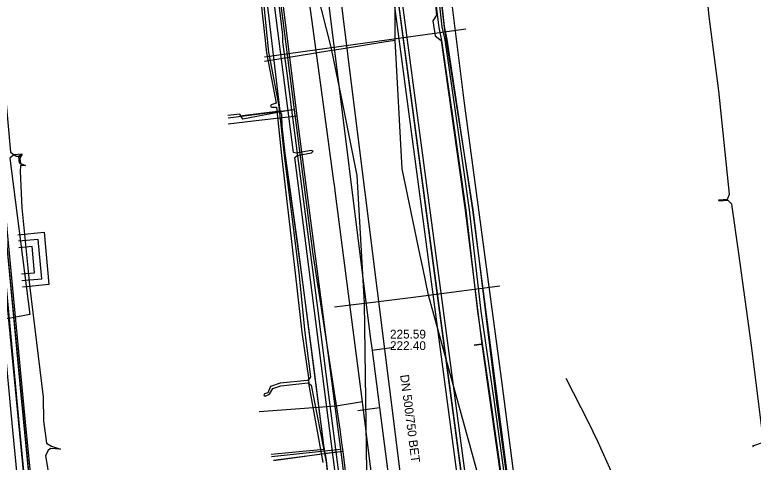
# Model space of a CAD drawing. Extents: x -600309 to -598967, y -1161267 to -1160292.
# Drawn here: x -599150.5 to -599083.1, y -1160662.5 to -1160621.7 of the extents above; entities that cross this region are included whole.
import ezdxf

# ---------------------------------------------------------------- set-up
doc = ezdxf.new("R2010")
doc.units = 0
for name, color, linetype in [('Vrstva 10', 7, 'Continuous'), ('Vrstva 12', 7, 'Continuous'), ('Vrstva 13', 7, 'Continuous'), ('Vrstva 16', 7, 'Continuous'), ('Vrstva 19', 7, 'Continuous'), ('Vrstva 25', 7, 'Continuous'), ('Vrstva 26', 7, 'Continuous'), ('Vrstva 29', 7, 'Continuous'), ('Vrstva 30', 7, 'Continuous'), ('Vrstva 37', 7, 'Continuous'), ('Vrstva 42', 7, 'Continuous'), ('Vrstva 43', 7, 'Continuous'), ('Vrstva 44', 7, 'Continuous'), ('Vrstva 54', 7, 'Continuous'), ('Vrstva 55', 7, 'Continuous'), ('Vrstva 58', 7, 'Continuous'), ('Vrstva 9', 7, 'Continuous')]:
    doc.layers.add(name, color=color, linetype=linetype)

msp = doc.modelspace()

# ---------------------------------------------------------------- linework, layer by layer
at = {"layer": 'Vrstva 10'}
for points in [[(-599103.68, -1160706.7), (-599115.18, -1160620.35)], [(-599104.39, -1160706.8), (-599115.9, -1160620.45)]]:
    msp.add_lwpolyline(points, dxfattribs=at)
at = {"layer": 'Vrstva 12'}
for points in [[(-599125.68, -1160627.01), (-599126.05, -1160624.15), (-599126.05, -1160623.53), (-599127.77, -1160609.34), (-599127.64, -1160608.18), (-599128.15, -1160606.87), (-599128.62, -1160602.85)], [(-599115.78, -1160618.57), (-599103.8, -1160708.41)], [(-599125.25, -1160630.36), (-599125.68, -1160627.01)], [(-599125.25, -1160630.36), (-599129.72, -1160631.2), (-599129.98, -1160630.74), (-599131.07, -1160630.88)], [(-599121.2, -1160661.58), (-599121.8, -1160656.86), (-599122.86, -1160648.46), (-599123.64, -1160642.63), (-599124.68, -1160634.8), (-599125.25, -1160630.36)], [(-599125.02, -1160630.34), (-599123.34, -1160643.52), (-599120.85, -1160659.49)], [(-599120.85, -1160659.49), (-599120.67, -1160660.97)], [(-599120.67, -1160660.97), (-599120.6, -1160661.54)], [(-599120.6, -1160661.54), (-599126.93, -1160662.35)], [(-599126.93, -1160662.36), (-599121.2, -1160661.58)], [(-599119.71, -1160672.87), (-599120.06, -1160670.32), (-599121.08, -1160662.5), (-599121.2, -1160661.58)], [(-599120.6, -1160661.54), (-599118.98, -1160674.95)]]:
    msp.add_lwpolyline(points, dxfattribs=at)
at = {"layer": 'Vrstva 13'}
for points in [[(-599121.42, -1160636.85), (-599122.364, -1160629.863), (-599123.9, -1160618.49), (-599126.009, -1160601.164), (-599126.15, -1160600.1), (-599127.602, -1160589.165), (-599130.7, -1160565.824), (-599132.6, -1160551.51), (-599133.796, -1160542.431), (-599135.45, -1160529.95), (-599135.612, -1160528.649), (-599136.039, -1160525.405), (-599136.804, -1160519.607), (-599138.09, -1160509.86), (-599138.528, -1160506.648), (-599138.826, -1160504.459), (-599140.47, -1160492.39), (-599142.053, -1160480.756), (-599142.096, -1160480.442), (-599143.845, -1160467.594), (-599143.98, -1160466.6), (-599144.101, -1160465.516)], [(-599126.76, -1160616.69), (-599125.02, -1160630.34)], [(-599125.02, -1160630.34), (-599131.04, -1160631.11)], [(-599121.25, -1160638), (-599121.33, -1160637.45), (-599121.42, -1160636.85)], [(-599093.73, -1160779.75), (-599094.52, -1160773.57), (-599094.629, -1160772.717), (-599095.858, -1160771.855), (-599102.551, -1160772.711), (-599103.18, -1160772.27), (-599103.78, -1160771.85), (-599104.6, -1160765.66), (-599106.14, -1160753.71), (-599106.25, -1160752.862), (-599108.7, -1160733.96), (-599110.022, -1160724.207), (-599111.12, -1160716.1), (-599112.869, -1160702.466), (-599113.39, -1160698.4), (-599116.474, -1160674.898), (-599118.11, -1160662.43), (-599118.809, -1160656.995), (-599121.25, -1160638)], [(-599118.809, -1160656.995), (-599121.2, -1160657.39), (-599128.218, -1160657.914)]]:
    msp.add_lwpolyline(points, dxfattribs=at)
at = {"layer": 'Vrstva 16'}
for points in [[(-599148.34, -1160450.72), (-599147.26, -1160458.67), (-599144.15, -1160482.57), (-599140.93, -1160506.3), (-599140.83, -1160506.69), (-599140.56, -1160508.63), (-599139.15, -1160519.57), (-599136.15, -1160542.73), (-599133.11, -1160565.88), (-599130.68, -1160581.82), (-599129.71, -1160590.14), (-599129.25, -1160594.55), (-599129.22, -1160594.85), (-599128.33, -1160602.61), (-599124.78, -1160630.94), (-599120.8, -1160661.35), (-599119.1, -1160674.81), (-599115.46, -1160702.27), (-599112.43, -1160726.7), (-599112.19, -1160727.9), (-599111.49, -1160733.02), (-599103, -1160796)], [(-599124.78, -1160630.94), (-599128.77, -1160631.4), (-599131.05, -1160631.66)], [(-599120.8, -1160661.35), (-599127.09, -1160662.03)]]:
    msp.add_lwpolyline(points, dxfattribs=at)
at = {"layer": 'Vrstva 19'}
msp.add_lwpolyline([(-599084.92, -1160929.7), (-599084.859, -1160929.27), (-599083.83, -1160922.03), (-599083.57, -1160912.78), (-599095.07, -1160825.37), (-599102.5, -1160768.3), (-599104.6, -1160752.25), (-599109.62, -1160709.21), (-599119.67, -1160628.93), (-599126.32, -1160575.37), (-599128.11, -1160560.16), (-599133.16, -1160522.31), (-599135.34, -1160510.45), (-599143.35, -1160452.12)], dxfattribs=at)
at = {"layer": 'Vrstva 25'}
msp.add_lwpolyline([(-599167.927, -1160591.244), (-599158.005, -1160590.051), (-599156.43, -1160601.95), (-599153.397, -1160627.014), (-599151.996, -1160639.664), (-599150.167, -1160658.904), (-599149.063, -1160670.217), (-599148.749, -1160673.414), (-599147.323, -1160684.816), (-599145.49, -1160698.5), (-599141.208, -1160698.107), (-599140.802, -1160702.13), (-599144.819, -1160702.475), (-599143.951, -1160712.399)], dxfattribs=at)
at = {"layer": 'Vrstva 26'}
for points in [[(-599167.998, -1160590.649), (-599157.488, -1160589.384), (-599155.835, -1160601.875), (-599152.801, -1160626.945), (-599151.4, -1160639.603), (-599149.57, -1160658.846), (-599148.466, -1160670.159), (-599148.153, -1160673.347), (-599146.728, -1160684.739), (-599144.972, -1160697.849), (-599140.671, -1160697.455), (-599140.144, -1160702.676), (-599144.169, -1160703.021), (-599143.396, -1160711.852)], [(-599144.548, -1160712.452), (-599145.469, -1160701.928), (-599141.46, -1160701.585), (-599141.745, -1160698.758), (-599146.008, -1160699.15), (-599147.918, -1160684.893), (-599149.346, -1160673.48), (-599149.66, -1160670.276), (-599150.764, -1160658.961), (-599152.593, -1160639.726), (-599153.993, -1160627.083), (-599157.025, -1160602.025), (-599158.522, -1160590.717), (-599167.512, -1160591.799)]]:
    msp.add_lwpolyline(points, dxfattribs=at)
at = {"layer": 'Vrstva 29'}
msp.add_lwpolyline([(-599149.871, -1160645.933), (-599148.072, -1160645.767), (-599148.402, -1160642.183), (-599150.201, -1160642.349)], dxfattribs=at)
at = {"layer": 'Vrstva 30'}
for points in [[(-599150.255, -1160641.751), (-599147.86, -1160641.531), (-599147.42, -1160646.309), (-599149.816, -1160646.53)], [(-599149.925, -1160645.335), (-599148.724, -1160645.225), (-599148.944, -1160642.835), (-599150.146, -1160642.946)]]:
    msp.add_lwpolyline(points, dxfattribs=at)
at = {"layer": 'Vrstva 37'}
for points in [[(-599186.773, -1160536.904), (-599185.919, -1160543.243), (-599185.063, -1160549.571), (-599182.983, -1160561.239), (-599180.854, -1160571.662), (-599176.693, -1160591.965), (-599167.943, -1160590.772), (-599157.609, -1160589.546), (-599155.854, -1160603.637), (-599154.099, -1160617.704), (-599152.827, -1160628.654), (-599151.553, -1160639.616), (-599149.961, -1160656.353), (-599148.152, -1160675.113), (-599146.671, -1160686.296), (-599145.194, -1160697.449), (-599144.535, -1160701.657), (-599143.611, -1160711.663), (-599143.431, -1160714.556), (-599139.067, -1160714.195), (-599138.715, -1160714.173)], [(-599190.69, -1160612.506), (-599191.635, -1160604.013), (-599166.805, -1160600.752), (-599167.851, -1160591.332), (-599158.091, -1160590.155), (-599156.463, -1160602.102), (-599152.298, -1160637.405), (-599151.468, -1160645.784), (-599148.754, -1160673.721), (-599145.547, -1160698.503), (-599144.877, -1160702.62), (-599144.073, -1160712.097), (-599133.161, -1160711.161)]]:
    msp.add_lwpolyline(points, dxfattribs=at)
at = {"layer": 'Vrstva 42'}
for points in [[(-599088.634, -1160791.587), (-599091.432, -1160770.922), (-599096.846, -1160731.939), (-599096.966, -1160730.856), (-599097.779, -1160725.412), (-599098.741, -1160716.448), (-599102.107, -1160691.967), (-599102.783, -1160684.794), (-599106.577, -1160656.83), (-599108.708, -1160639.44), (-599111.325, -1160622.842), (-599114.164, -1160597.877), (-599116.598, -1160582.662), (-599117.768, -1160574.094), (-599118.099, -1160572.56), (-599118.189, -1160569.913), (-599118.731, -1160563.295), (-599122.401, -1160538.48), (-599123.194, -1160531.703), (-599123.577, -1160527.06), (-599123.849, -1160522.402), (-599125.123, -1160512.25), (-599126.606, -1160501.472), (-599128.152, -1160492.134)], [(-599123.799, -1160529.524), (-599122.939, -1160537.799), (-599121.128, -1160550.001), (-599119.309, -1160563.148), (-599118.772, -1160568.478), (-599118.592, -1160571.033), (-599118.553, -1160572.545), (-599118.129, -1160575.16), (-599117.339, -1160582.18), (-599116.138, -1160589.744), (-599114.799, -1160597.801), (-599113.599, -1160608.568), (-599112.479, -1160616.988), (-599112.049, -1160621.167), (-599111.84, -1160622.834), (-599111.578, -1160624.027), (-599110.548, -1160631.141), (-599109.369, -1160639.519), (-599108.299, -1160648.76), (-599107.078, -1160657.081), (-599106.089, -1160664.169)], [(-599123.799, -1160529.524), (-599122.939, -1160537.799), (-599121.128, -1160550.001), (-599119.309, -1160563.148), (-599118.772, -1160568.478), (-599118.592, -1160571.033), (-599118.553, -1160572.545), (-599118.129, -1160575.16), (-599117.339, -1160582.18), (-599116.138, -1160589.744), (-599114.799, -1160597.801), (-599113.599, -1160608.568), (-599112.479, -1160616.988), (-599112.049, -1160621.167), (-599111.84, -1160622.834), (-599111.578, -1160624.027), (-599110.548, -1160631.141), (-599109.369, -1160639.519), (-599108.299, -1160648.76), (-599107.078, -1160657.081), (-599106.089, -1160664.169)], [(-599123.501, -1160529.496), (-599122.641, -1160537.761), (-599120.832, -1160549.959), (-599119.011, -1160563.112), (-599118.474, -1160568.452), (-599118.292, -1160571.019), (-599118.253, -1160572.517), (-599117.831, -1160575.12), (-599117.041, -1160582.14), (-599115.842, -1160589.696), (-599114.501, -1160597.759), (-599113.301, -1160608.532), (-599112.181, -1160616.952), (-599111.751, -1160621.133), (-599111.544, -1160622.778), (-599111.282, -1160623.973), (-599110.252, -1160631.099), (-599109.071, -1160639.481), (-599108.001, -1160648.72), (-599106.782, -1160657.039), (-599105.791, -1160664.131)], [(-599123.501, -1160529.496), (-599122.641, -1160537.761), (-599120.832, -1160549.959), (-599119.011, -1160563.112), (-599118.474, -1160568.452), (-599118.292, -1160571.019), (-599118.253, -1160572.517), (-599117.831, -1160575.12), (-599117.041, -1160582.14), (-599115.842, -1160589.696), (-599114.501, -1160597.759), (-599113.301, -1160608.532), (-599112.181, -1160616.952), (-599111.751, -1160621.133), (-599111.544, -1160622.778), (-599111.282, -1160623.973), (-599110.252, -1160631.099), (-599109.071, -1160639.481), (-599108.001, -1160648.72), (-599106.782, -1160657.039), (-599105.791, -1160664.131)], [(-599186.77, -1160536.9), (-599185.92, -1160543.24), (-599185.06, -1160549.57), (-599182.98, -1160561.24), (-599180.85, -1160571.66), (-599176.69, -1160591.97), (-599167.94, -1160590.77), (-599157.61, -1160589.55), (-599155.85, -1160603.64), (-599154.1, -1160617.7), (-599152.83, -1160628.65), (-599151.55, -1160639.62), (-599149.96, -1160656.35), (-599148.15, -1160675.11), (-599146.67, -1160686.3), (-599145.19, -1160697.45), (-599144.53, -1160701.66), (-599143.61, -1160711.66), (-599143.43, -1160714.56), (-599139.07, -1160714.19), (-599138.72, -1160714.17)], [(-599119.261, -1160568.554), (-599118.771, -1160568.486), (-599118.474, -1160568.452), (-599118.292, -1160571.019), (-599118.253, -1160572.517), (-599117.831, -1160575.12), (-599117.041, -1160582.14), (-599115.842, -1160589.696), (-599114.501, -1160597.759), (-599113.301, -1160608.532), (-599112.181, -1160616.952), (-599111.751, -1160621.133), (-599111.544, -1160622.778), (-599111.282, -1160623.973), (-599110.252, -1160631.099), (-599109.071, -1160639.481), (-599108.001, -1160648.72), (-599106.782, -1160657.039), (-599105.791, -1160664.131)], [(-599119.261, -1160568.554), (-599118.771, -1160568.486), (-599118.474, -1160568.452), (-599118.292, -1160571.019), (-599118.253, -1160572.517), (-599117.831, -1160575.12), (-599117.041, -1160582.14), (-599115.842, -1160589.696), (-599114.501, -1160597.759), (-599113.301, -1160608.532), (-599112.181, -1160616.952), (-599111.751, -1160621.133), (-599111.544, -1160622.778), (-599111.282, -1160623.973), (-599110.252, -1160631.099), (-599109.071, -1160639.481), (-599108.001, -1160648.72), (-599106.782, -1160657.039), (-599105.791, -1160664.131)], [(-599118.942, -1160571.089), (-599118.592, -1160571.045), (-599118.553, -1160572.545), (-599118.129, -1160575.16), (-599117.339, -1160582.18), (-599116.138, -1160589.744), (-599114.799, -1160597.801), (-599113.599, -1160608.568), (-599112.479, -1160616.988), (-599112.049, -1160621.167), (-599111.84, -1160622.834), (-599111.578, -1160624.027), (-599110.548, -1160631.141), (-599109.369, -1160639.519), (-599108.299, -1160648.76), (-599107.078, -1160657.081), (-599106.089, -1160664.169)], [(-599118.942, -1160571.089), (-599118.592, -1160571.045), (-599118.553, -1160572.545), (-599118.129, -1160575.16), (-599117.339, -1160582.18), (-599116.138, -1160589.744), (-599114.799, -1160597.801), (-599113.599, -1160608.568), (-599112.479, -1160616.988), (-599112.049, -1160621.167), (-599111.84, -1160622.834), (-599111.578, -1160624.027), (-599110.548, -1160631.141), (-599109.369, -1160639.519), (-599108.299, -1160648.76), (-599107.078, -1160657.081), (-599106.089, -1160664.169)], [(-599190.69, -1160612.51), (-599191.63, -1160604.01), (-599166.8, -1160600.75), (-599167.85, -1160591.33), (-599158.09, -1160590.16), (-599156.46, -1160602.1), (-599152.3, -1160637.41), (-599151.47, -1160645.78), (-599148.75, -1160673.72), (-599145.55, -1160698.5), (-599144.88, -1160702.62), (-599144.07, -1160712.1), (-599133.16, -1160711.16)], [(-599130.877, -1160600.791), (-599130.57, -1160600.89), (-599130.48, -1160601.11), (-599129.64, -1160607.86), (-599128.72, -1160614.51), (-599127.56, -1160625.14), (-599126.684, -1160629.734), (-599127.129, -1160629.909), (-599127.189, -1160630.016), (-599127.101, -1160630.098), (-599126.65, -1160630.1), (-599126.2, -1160634.52), (-599124.93, -1160645.26), (-599124.34, -1160650.64), (-599123.73, -1160654.81), (-599123.715, -1160654.995), (-599123.689, -1160655.33), (-599123.677, -1160655.481)], [(-599128.44, -1160614.47), (-599127.36, -1160625.1), (-599126.486, -1160629.689), (-599126.42, -1160630.08), (-599125.93, -1160634.49), (-599124.61, -1160645.22), (-599124.05, -1160650.67), (-599123.53, -1160654.71), (-599123.62, -1160654.94), (-599123.715, -1160654.995), (-599123.83, -1160655.06), (-599126.31, -1160655.29), (-599127.18, -1160655.59), (-599127.421, -1160656.169), (-599127.729, -1160656.287), (-599127.796, -1160656.408), (-599127.679, -1160656.48), (-599127.27, -1160656.308), (-599126.99, -1160655.78), (-599126.26, -1160655.55), (-599123.79, -1160655.26), (-599123.689, -1160655.33), (-599123.475, -1160655.477)], [(-599123.677, -1160655.481), (-599122.4, -1160662.54)], [(-599123.475, -1160655.477), (-599122.12, -1160662.47), (-599121.15, -1160671.09)]]:
    msp.add_lwpolyline(points, dxfattribs=at)
at = {"layer": 'Vrstva 43'}
msp.add_lwpolyline([(-599122.05, -1160662.6), (-599122.13, -1160661.96), (-599122.27, -1160661.35), (-599122.32, -1160660.95), (-599124.2, -1160646.32), (-599124.72, -1160642.54), (-599125.86, -1160634.32), (-599126.14, -1160631.83), (-599126.16, -1160630.81), (-599126.3, -1160630.46), (-599127.53, -1160620.17), (-599128.07, -1160616.26), (-599129.86, -1160601.67), (-599130.5, -1160595.15), (-599130.94, -1160592.17), (-599132.35, -1160589.43), (-599132.68, -1160588.34), (-599133.36, -1160583.65)], dxfattribs=at)
at = {"layer": 'Vrstva 44'}
msp.add_lwpolyline([(-599112.09, -1160608.13), (-599111.98, -1160609.99), (-599109.504, -1160629.736), (-599106.065, -1160655.324), (-599103.642, -1160674.134), (-599100.509, -1160697.439), (-599095.391, -1160735.084), (-599093.34, -1160750.202), (-599089.712, -1160777.364), (-599087.879, -1160792.317), (-599087.434, -1160795.875), (-599084.392, -1160820.684), (-599084.024, -1160822.578), (-599080.74, -1160848.464), (-599078.594, -1160865.22), (-599075.405, -1160890.518), (-599073.694, -1160908.257), (-599072.822, -1160913.918)], dxfattribs=at)
at = {"layer": 'Vrstva 54'}
for points in [[(-599113.52, -1160643.64), (-599115.162, -1160635.75), (-599115.824, -1160623.989), (-599115.74, -1160597.25)], [(-599120.99, -1160627.88), (-599121.662, -1160624.622), (-599127.969, -1160599.752)], [(-599127.724, -1160625.525), (-599109.366, -1160622.949)], [(-599120.75, -1160624.78), (-599116.66, -1160624.12)], [(-599116.66, -1160624.12), (-599115.82, -1160623.99)], [(-599115.824, -1160623.989), (-599115.82, -1160623.99)], [(-599127.74, -1160625.9), (-599121.59, -1160624.91)], [(-599121.59, -1160624.91), (-599120.75, -1160624.78)], [(-599121.59, -1160624.91), (-599121.587, -1160624.913)], [(-599120.81, -1160628.75), (-599120.99, -1160627.88)], [(-599118.6, -1160648), (-599118.603, -1160647.996), (-599119.278, -1160636.338), (-599120.81, -1160628.75)], [(-599113.29, -1160644.74), (-599113.52, -1160643.64)], [(-599112.76, -1160647.27), (-599112.762, -1160647.265), (-599113.29, -1160644.74)], [(-599113.67, -1160647.38), (-599106.25, -1160646.42)], [(-599105.69, -1160672.96), (-599112.76, -1160647.27)], [(-599121.35, -1160648.34), (-599118.6, -1160648)], [(-599118.6, -1160648), (-599117.81, -1160647.9)], [(-599118.24, -1160674.45), (-599118.6, -1160648)], [(-599117.81, -1160647.9), (-599113.67, -1160647.38)]]:
    msp.add_lwpolyline(points, dxfattribs=at)
at = {"layer": 'Vrstva 55'}
for points in [[(-599118.432, -1160573.721), (-599117.388, -1160582.187), (-599116.187, -1160589.752), (-599114.848, -1160597.807), (-599113.649, -1160608.574), (-599112.941, -1160613.899), (-599113.87, -1160613.99), (-599112.941, -1160613.899), (-599112.529, -1160616.993), (-599112.052, -1160621.709), (-599112.368, -1160622.219), (-599112.174, -1160623.605), (-599111.627, -1160624.036), (-599110.598, -1160631.148), (-599109.418, -1160639.525), (-599107.913, -1160651.737), (-599108.59, -1160651.82), (-599107.913, -1160651.737), (-599107.128, -1160657.088), (-599106.138, -1160664.176)], [(-599120.35, -1160670.81), (-599124.97, -1160634.71), (-599124.757, -1160634.529), (-599123.453, -1160634.271), (-599123.3, -1160634.14), (-599123.491, -1160634.075), (-599124.859, -1160634.314), (-599125.1, -1160634.24), (-599130.33, -1160593.56), (-599130.083, -1160593.131), (-599128.842, -1160593.058), (-599128.69, -1160592.97), (-599128.869, -1160592.878), (-599130.084, -1160592.93), (-599130.6, -1160589.19), (-599131.34, -1160581.26), (-599131.53, -1160579.93), (-599132.2, -1160576.579), (-599132.92, -1160576.05), (-599134.423, -1160575.66)], [(-599167.39, -1160601.62), (-599167.289, -1160601.666), (-599165.935, -1160601.8), (-599164.417, -1160601.908), (-599164.008, -1160602.336), (-599163.31, -1160609.555), (-599163.238, -1160610.607), (-599162.822, -1160611.013), (-599153.404, -1160610.05), (-599152.93, -1160610.33), (-599152.1, -1160621.36), (-599150.93, -1160634.22), (-599150.4, -1160634.59), (-599149.91, -1160634.58)], [(-599082.19, -1160660.62), (-599083.29, -1160651.85), (-599084.46, -1160643.48), (-599085.08, -1160638.96), (-599085.432, -1160638.626), (-599086.255, -1160638.69), (-599086.26, -1160638.63), (-599086.265, -1160638.57), (-599085.469, -1160638.508), (-599085.31, -1160638.05), (-599086.27, -1160628.62), (-599087.16, -1160621.84), (-599087.444, -1160618.91)], [(-599149.84, -1160634.41), (-599150.6, -1160634.45), (-599150.99, -1160634.77), (-599149.15, -1160649.02), (-599153.679, -1160649.874), (-599154.504, -1160650.06), (-599159.15, -1160650.94), (-599159.63, -1160650.77), (-599160.02, -1160649.52), (-599160.68, -1160648.35), (-599161.94, -1160647.38), (-599164.13, -1160646.75), (-599165.67, -1160646.53), (-599168.11, -1160646.86), (-599175.218, -1160648.112), (-599175.63, -1160649.38), (-599176.029, -1160648.238), (-599185.26, -1160649.36), (-599194.714, -1160650.668), (-599205.641, -1160652.23), (-599205.76, -1160652.63), (-599205.68, -1160653.44)], [(-599149.89, -1160634.43), (-599150.2, -1160634.62), (-599150.12, -1160635.19), (-599149.54, -1160635.42), (-599150, -1160635.44), (-599150.03, -1160635.99), (-599149.88, -1160639.31), (-599149.33, -1160644.76), (-599149.17, -1160646.35), (-599147.95, -1160656.59), (-599147.9, -1160658.75), (-599147.64, -1160660.79), (-599147.17, -1160661.06), (-599146.35, -1160661.32), (-599147.26, -1160661.27), (-599147.52, -1160661.49), (-599147.72, -1160661.94), (-599146.46, -1160669.54)], [(-599149.84, -1160634.41), (-599150.08, -1160634.767), (-599150.019, -1160635.266), (-599149.54, -1160635.42)], [(-599082.828, -1160685.533), (-599083.497, -1160679.689), (-599083.901, -1160679.236), (-599084.52, -1160679.29), (-599084.62, -1160679.28), (-599084.639, -1160679.161), (-599085.29, -1160678.46), (-599086.46, -1160676.49), (-599088.48, -1160672.57), (-599090.26, -1160669.33), (-599091.83, -1160666.2), (-599092.63, -1160664.72), (-599092.97, -1160664.18), (-599093.51, -1160664.2), (-599095.09, -1160664.52), (-599095.6, -1160664.33), (-599096.21, -1160663.05), (-599097.33, -1160660.63), (-599098.16, -1160658.86), (-599100.2, -1160654.88)], [(-599083.119, -1160661.146), (-599083.14, -1160661.09), (-599083.161, -1160661.034), (-599082.303, -1160660.715)]]:
    msp.add_lwpolyline(points, dxfattribs=at)
at = {"layer": 'Vrstva 58'}
for points in [[(-599092.6, -1160792.56), (-599099.731, -1160739.009), (-599103.73, -1160708.98), (-599103.87, -1160707.87), (-599112.249, -1160645.022), (-599115.7, -1160619.14), (-599115.86, -1160618.03), (-599124.956, -1160552.58), (-599126.88, -1160538.74), (-599127.03, -1160537.63), (-599136.901, -1160461.461), (-599139.27, -1160443.18), (-599139.39, -1160442.06), (-599141.8, -1160408.22), (-599141.59, -1160407.07), (-599141.37, -1160406.57), (-599141.17, -1160405.42), (-599151.39, -1160306.94), (-599152.04, -1160306.49), (-599167.08, -1160307.6), (-599167.65, -1160307.58), (-599167.66, -1160307.02), (-599167.93, -1160292.347)], [(-599092.6, -1160792.56), (-599099.731, -1160739.009), (-599103.73, -1160708.98), (-599103.87, -1160707.87), (-599112.249, -1160645.022), (-599115.7, -1160619.14), (-599115.86, -1160618.03), (-599124.956, -1160552.58), (-599126.88, -1160538.74), (-599127.03, -1160537.63), (-599136.901, -1160461.461), (-599139.27, -1160443.18), (-599139.39, -1160442.06), (-599141.8, -1160408.22), (-599141.59, -1160407.07), (-599141.37, -1160406.57), (-599141.17, -1160405.42), (-599151.39, -1160306.94), (-599152.04, -1160306.49), (-599167.08, -1160307.6), (-599167.65, -1160307.58), (-599167.66, -1160307.02), (-599167.93, -1160292.347)], [(-599092.6, -1160792.56), (-599099.731, -1160739.009), (-599103.73, -1160708.98), (-599103.87, -1160707.87), (-599112.249, -1160645.022), (-599115.7, -1160619.14), (-599115.86, -1160618.03), (-599124.956, -1160552.58), (-599126.88, -1160538.74), (-599127.03, -1160537.63), (-599136.901, -1160461.461), (-599139.27, -1160443.18), (-599139.39, -1160442.06), (-599141.8, -1160408.22), (-599141.59, -1160407.07), (-599141.37, -1160406.57), (-599141.17, -1160405.42), (-599151.39, -1160306.94), (-599152.04, -1160306.49), (-599167.08, -1160307.6), (-599167.65, -1160307.58), (-599167.66, -1160307.02), (-599167.93, -1160292.347)], [(-599123.358, -1160529.492), (-599122.379, -1160537.892), (-599118.75, -1160563.052), (-599118.22, -1160569.821), (-599118.22, -1160572.39), (-599117.567, -1160575.04), (-599116.752, -1160582.136), (-599114.264, -1160597.753), (-599113.123, -1160608.804), (-599111.981, -1160616.837), (-599111.328, -1160622.75), (-599111.084, -1160623.932), (-599108.76, -1160639.469), (-599105.538, -1160664.18), (-599103.866, -1160677.84), (-599102.724, -1160684.894), (-599102.194, -1160692.112), (-599100.156, -1160707.037), (-599098.728, -1160716.538), (-599097.79, -1160725.59), (-599096.853, -1160731.34), (-599093.427, -1160756.051), (-599089.92, -1160782.393)], [(-599122.05, -1160662.6), (-599122.13, -1160661.96), (-599122.27, -1160661.35), (-599122.32, -1160660.95), (-599124.2, -1160646.32), (-599124.72, -1160642.54), (-599125.86, -1160634.32), (-599126.14, -1160631.83), (-599126.16, -1160630.81), (-599126.3, -1160630.46), (-599127.53, -1160620.17), (-599128.07, -1160616.26), (-599129.86, -1160601.67), (-599130.5, -1160595.15), (-599130.94, -1160592.17), (-599132.35, -1160589.43), (-599132.68, -1160588.34), (-599133.36, -1160583.65)], [(-599126.3, -1160630.46), (-599127.53, -1160620.17), (-599128.07, -1160616.26), (-599129.86, -1160601.67)], [(-599126.3, -1160630.46), (-599129.277, -1160630.834), (-599129.96, -1160630.92)], [(-599122.27, -1160661.35), (-599122.32, -1160660.95), (-599123.275, -1160653.521), (-599124.2, -1160646.32), (-599124.71, -1160642.615), (-599125.86, -1160634.32), (-599126.14, -1160631.83), (-599126.16, -1160630.81), (-599126.3, -1160630.46)], [(-599122.27, -1160661.35), (-599123.943, -1160661.508), (-599127.122, -1160661.808)], [(-599120.92, -1160671.63), (-599121.08, -1160670.35), (-599122.07, -1160662.437), (-599122.13, -1160661.96), (-599122.27, -1160661.35)]]:
    msp.add_lwpolyline(points, dxfattribs=at)
at = {"layer": 'Vrstva 9'}
for p, q in [((-599123.68, -1160606.47), (-599118.08, -1160651.07)), ((-599115.937, -1160652.053), (-599117.92, -1160652.31)), ((-599119.226, -1160657.793), (-599117.243, -1160657.536))]:
    msp.add_line(p, q, dxfattribs=at)
msp.add_lwpolyline([(-599118.08, -1160651.07), (-599117.92, -1160652.31), (-599117.243, -1160657.536), (-599112.32, -1160695.58)], dxfattribs=at)

# ---------------------------------------------------------------- texts
at = {"layer": 'Vrstva 12'}
for s, p in [('225.59', (-599116.28, -1160651.225)), ('222.40', (-599116.28, -1160652.275))]:
    msp.add_text(s, height=0.8, dxfattribs=at).set_placement(p)
msp.add_text('DN 500/750 BET', height=0.8, rotation=277.36887, dxfattribs=at).set_placement((-599115.36, -1160654.568))

doc.saveas('drawing.dxf')
